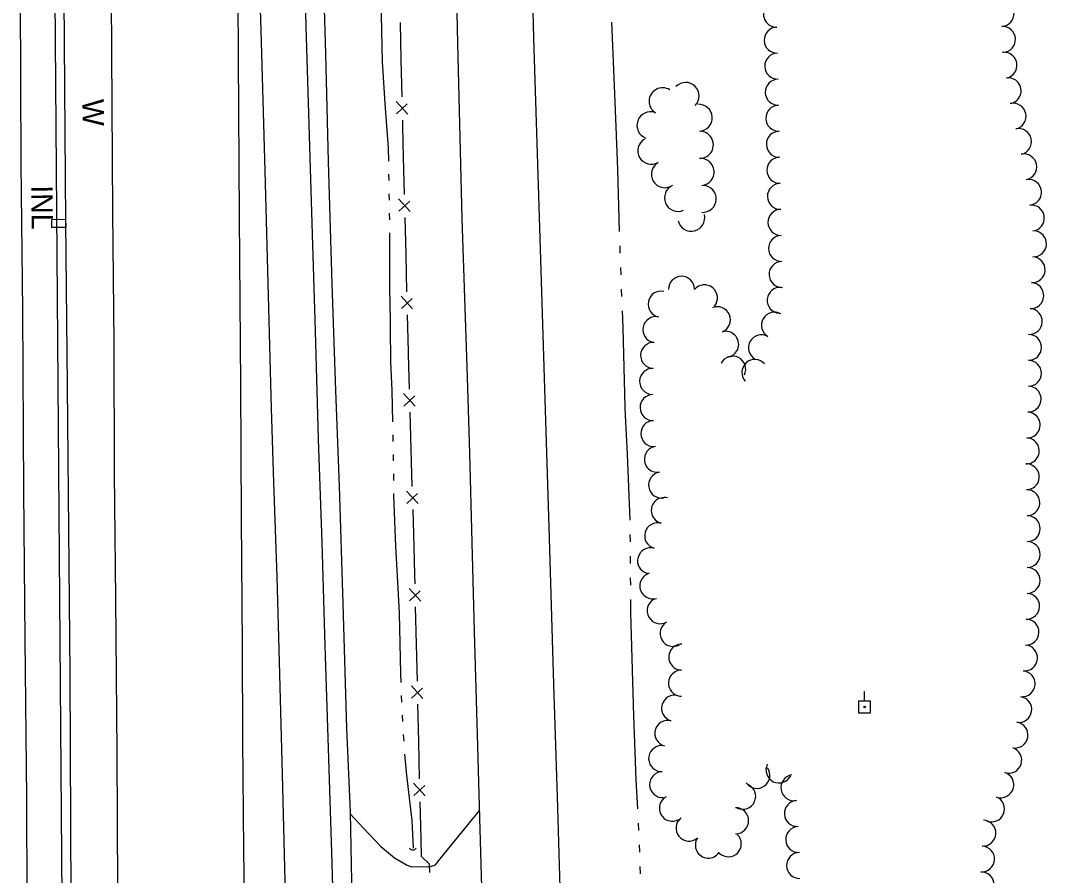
# Model space of a CAD drawing. Extents: x 589250 to 1188077, y 162953 to 363065.
# Drawn here: x 594252.3 to 594541.1, y 166786.5 to 167027.2 of the extents above; entities that cross this region are included whole.
import ezdxf

# ---------------------------------------------------------------- set-up
doc = ezdxf.new("R2010")
doc.units = 0
for name, color, linetype in [('E_DRN', 7, 'Continuous'), ('E_DRN_SS_UG', 7, 'Continuous'), ('E_DRN_Text', 7, 'Continuous'), ('E_FEN_P', 7, 'Continuous'), ('E_LAND_TreeLine_P', 7, 'Continuous'), ('E_RDWY', 7, 'Continuous'), ('E_RDWY_Gravel', 7, 'Continuous'), ('E_UTL_EPowerPole', 7, 'Continuous'), ('E_WAL', 7, 'Continuous'), ('E_WAL_Text', 7, 'Continuous'), ('E_WTR_FlowLine', 7, 'Continuous')]:
    doc.layers.add(name, color=color, linetype=linetype)

msp = doc.modelspace()

# ---------------------------------------------------------------- linework, layer by layer
at = {"layer": 'E_DRN'}
for p, q in [((594261.11, 166971.19), (594264.98, 166971.23)), ((594261.13, 166968.88), (594261.11, 166971.19)), ((594264.98, 166971.23), (594265.01, 166968.92)), ((594265.01, 166968.92), (594261.13, 166968.88))]:
    msp.add_line(p, q, dxfattribs=at)
msp.add_arc((594362.73, 166794.93), 1.17, 218.0647, 324.3249, dxfattribs=at)
at = {"layer": 'E_DRN_SS_UG'}
msp.add_line((594264.82, 166671.75), (594260.11, 167275.98), dxfattribs=at)
at = {"layer": 'E_FEN_P'}
for p, q in [((594359.47, 167016.11), (594359.21, 167026.57)), ((594359.72, 167005.64), (594359.47, 167016.11)), ((594361.3, 167000.81), (594358.04, 167004.38)), ((594358.12, 167000.9), (594361.17, 167003.72)), ((594359.92, 166997.33), (594359.88, 166999.16)), ((594360.14, 166988.7), (594359.92, 166997.33)), ((594360.4, 166978.23), (594360.14, 166988.7)), ((594361.99, 166973.4), (594358.72, 166976.97)), ((594358.81, 166973.49), (594361.85, 166976.31)), ((594360.82, 166961.29), (594360.56, 166971.76)), ((594361.08, 166950.83), (594360.82, 166961.29)), ((594362.67, 166945.99), (594359.41, 166949.56)), ((594359.49, 166946.08), (594362.53, 166948.9)), ((594361.51, 166933.88), (594361.25, 166944.35)), ((594361.52, 166933.26), (594361.51, 166933.88)), ((594361.8, 166923.42), (594361.52, 166933.26)), ((594363.41, 166918.59), (594360.13, 166922.15)), ((594360.23, 166918.67), (594363.26, 166921.5)), ((594362.29, 166906.48), (594361.99, 166916.94)), ((594362.58, 166896.01), (594362.29, 166906.48)), ((594364.19, 166891.19), (594360.91, 166894.74)), ((594361.01, 166891.26), (594364.04, 166894.09)), ((594363.07, 166879.07), (594362.77, 166889.54)), ((594363.29, 166871.28), (594363.07, 166879.07)), ((594363.35, 166868.61), (594363.29, 166871.28)), ((594364.93, 166863.77), (594361.67, 166867.34)), ((594361.75, 166863.87), (594364.8, 166866.68)), ((594363.75, 166851.66), (594363.5, 166862.13)), ((594363.99, 166841.2), (594363.75, 166851.66)), ((594365.57, 166836.37), (594362.31, 166839.94)), ((594362.39, 166836.46), (594365.44, 166839.27)), ((594364.39, 166824.26), (594364.14, 166834.72)), ((594364.63, 166813.79), (594364.39, 166824.26)), ((594366.21, 166808.96), (594362.95, 166812.53)), ((594363.03, 166809.05), (594366.08, 166811.86)), ((594365.03, 166796.85), (594364.78, 166807.31)), ((594365.14, 166791.86), (594365.03, 166796.85)), ((594367.4, 166789.7), (594365.14, 166791.86)), ((594367.47, 166787.34), (594367.4, 166789.7))]:
    msp.add_line(p, q, dxfattribs=at)
at = {"layer": 'E_LAND_TreeLine_P'}
for centre, radius, start, end in [((594465.09, 167028.96), 3.66, 91.9021, 271.9021), ((594528.36, 167029.13), 3.64, 272.4401, 92.4401), ((594465.29, 167021.63), 3.66, 91.1948, 271.1948), ((594528.73, 167021.85), 3.64, 273.2648, 93.2648), ((594465.45, 167014.31), 3.66, 91.1948, 271.1948), ((594529.17, 167014.58), 3.64, 279.1217, 99.1217), ((594465.6, 167006.98), 3.66, 91.1948, 271.1948), ((594530.33, 167007.38), 3.64, 279.1217, 99.1217), ((594433.04, 167004.42), 3.81, 58.2254, 238.2254), ((594439.49, 167005.93), 3.81, 315.3134, 135.3134), ((594443.18, 166999.79), 3.81, 273.1363, 93.1363), ((594465.75, 166999.66), 3.66, 91.1948, 271.1948), ((594531.71, 167000.22), 3.64, 282.265, 102.265), ((594429.63, 166997.65), 3.81, 70.0007, 250.0007), ((594443.52, 166992.18), 3.81, 271.1948, 91.1948), ((594465.91, 166992.33), 3.66, 91.1948, 271.1948), ((594533.25, 166993.1), 3.64, 282.265, 102.265), ((594429.85, 166990.5), 3.81, 120.3354, 300.3354), ((594433.7, 166983.92), 3.81, 120.3354, 300.3354), ((594443.76, 166984.56), 3.81, 275.0089, 95.0089), ((594466.06, 166985.01), 3.66, 91.1948, 271.1948), ((594534.73, 166985.96), 3.64, 281.6155, 101.6155), ((594466.21, 166977.68), 3.66, 91.1948, 271.1948), ((594536.06, 166978.8), 3.64, 276.3892, 96.3892), ((594437.37, 166977.25), 3.81, 113.5234, 293.5234), ((594444.31, 166976.97), 3.81, 266.9056, 86.9056), ((594466.36, 166970.36), 3.66, 91.1948, 271.1948), ((594536.87, 166971.56), 3.64, 276.3892, 96.3892), ((594441.1, 166971.67), 3.81, 193.9191, 13.9191), ((594537.46, 166964.31), 3.64, 267.0243, 87.0243), ((594466.52, 166963.03), 3.66, 91.1948, 271.1948), ((594466.67, 166955.71), 3.66, 91.1948, 271.1948), ((594537.09, 166957.03), 3.64, 267.0243, 87.0243), ((594438.38, 166951.51), 3.66, 1.1948, 181.1948), ((594444.83, 166949.12), 3.66, 320.7326, 140.7326), ((594536.7, 166949.75), 3.64, 266.8378, 86.8378), ((594432.61, 166947.34), 3.66, 78.4952, 258.4952), ((594466.14, 166948.41), 3.66, 85.0793, 265.0793), ((594431.15, 166940.16), 3.66, 78.4952, 258.4952), ((594448.47, 166942.96), 3.66, 292.6716, 112.6716), ((594464.52, 166941.42), 3.66, 60.0975, 240.0975), ((594536.29, 166942.47), 3.64, 266.8378, 86.8378), ((594450.8, 166936.03), 3.66, 284.7179, 104.7179), ((594460.87, 166935.07), 3.66, 60.0975, 240.0975), ((594536.07, 166935.18), 3.64, 269.7862, 89.7862), ((594430.5, 166932.89), 3.66, 87.7951, 267.7951), ((594452.79, 166929.05), 3.66, 333.3707, 153.3707), ((594459.02, 166928.09), 3.66, 42.1092, 222.1092), ((594536.04, 166927.89), 3.64, 269.7862, 89.7862), ((594430.22, 166925.57), 3.66, 87.7951, 267.7951), ((594535.96, 166920.61), 3.64, 267.9008, 87.9008), ((594430.36, 166918.24), 3.66, 91.7204, 271.7204), ((594535.69, 166913.32), 3.64, 267.9008, 87.9008), ((594430.58, 166910.92), 3.66, 91.7204, 271.7204), ((594535.43, 166906.04), 3.64, 267.9008, 87.9008), ((594431.58, 166903.67), 3.66, 98.9284, 278.9284), ((594535.44, 166898.75), 3.64, 271.1948, 91.1948), ((594432.77, 166896.44), 3.66, 100.2141, 280.2141), ((594535.59, 166891.46), 3.64, 271.1948, 91.1948), ((594433.5, 166889.25), 3.66, 75.5153, 255.5153), ((594535.71, 166884.17), 3.64, 269.8928, 89.8928), ((594431.65, 166882.16), 3.66, 74.1458, 254.1458), ((594535.7, 166876.88), 3.64, 269.8928, 89.8928), ((594429.65, 166875.11), 3.66, 74.1458, 254.1458), ((594430.29, 166868.06), 3.66, 105.7058, 285.7058), ((594535.68, 166869.59), 3.64, 269.8928, 89.8928), ((594535.53, 166862.31), 3.64, 268.4899, 88.4899), ((594432.36, 166861.05), 3.66, 119.6599, 299.6599), ((594435.99, 166854.68), 3.66, 119.6599, 299.6599), ((594535.34, 166855.02), 3.64, 268.4899, 88.4899), ((594438.41, 166848), 3.66, 89.6673, 269.6673), ((594534.94, 166847.75), 3.64, 264.725, 84.725), ((594438.37, 166840.67), 3.66, 89.6673, 269.6673), ((594534.27, 166840.49), 3.64, 264.725, 84.725), ((594436.41, 166833.62), 3.66, 73.7921, 253.7921), ((594533.33, 166833.26), 3.64, 261.4815, 81.4815), ((594434.5, 166826.55), 3.66, 75.4276, 255.4276), ((594532.25, 166826.05), 3.64, 261.4815, 81.4815), ((594432.77, 166819.45), 3.66, 92.0132, 272.0132), ((594530.5, 166819), 3.64, 252.0818, 72.0818), ((594459.59, 166814.72), 3.66, 215.1912, 35.1912), ((594465.8, 166816.23), 3.66, 154.1227, 334.1227), ((594433.03, 166812.13), 3.66, 92.0132, 272.0132), ((594470, 166811.25), 3.66, 99.3249, 279.3249), ((594528.26, 166812.06), 3.64, 252.0818, 72.0818), ((594455.58, 166808.84), 3.66, 244.9834, 64.9834), ((594435.78, 166805.48), 3.66, 118.3161, 298.3161), ((594525.67, 166805.26), 3.64, 247.2323, 67.2323), ((594453.6, 166801.96), 3.66, 270.0931, 90.0931), ((594470.97, 166804), 3.66, 93.0035, 273.0035), ((594440.49, 166799.88), 3.66, 129.0698, 309.0698), ((594471.35, 166796.68), 3.66, 93.0035, 273.0035), ((594523.23, 166798.45), 3.64, 266.9894, 86.9894), ((594445.91, 166795.09), 3.66, 146.6863, 326.6863), ((594451.54, 166795.46), 3.66, 226.1948, 46.1948), ((594522.85, 166791.17), 3.64, 266.9894, 86.9894), ((594471.61, 166789.36), 3.66, 91.1948, 271.1948), ((594522.75, 166783.88), 3.64, 269.4458, 89.4458)]:
    msp.add_arc(centre, radius, start, end, dxfattribs=at)
at = {"layer": 'E_RDWY'}
for p, q in [((594313.69, 167016.72), (594313.27, 167059.62)), ((594320.09, 167021.19), (594318.86, 167061)), ((594332.74, 167025.5), (594331.69, 167059.81)), ((594278.02, 167018.37), (594277.61, 167057.46)), ((594396.79, 167022.18), (594395.97, 167058.57)), ((594252.5, 166986.73), (594252.28, 167039.36)), ((594375.35, 167020.8), (594375, 167037.49)), ((594333.58, 166997.9), (594332.74, 167025.5)), ((594398.31, 166974.94), (594396.79, 167022.18)), ((594321.12, 166984.88), (594320.09, 167021.19)), ((594376.65, 166971.41), (594375.35, 167020.8)), ((594278.29, 166973.26), (594278.02, 167018.37)), ((594313.96, 166971.94), (594313.69, 167016.72)), ((594334.5, 166967.01), (594333.58, 166997.9)), ((594252.89, 166945.43), (594252.5, 166986.73)), ((594322.12, 166949.76), (594321.12, 166984.88)), ((594278.6, 166936.33), (594278.29, 166973.26)), ((594399.73, 166929.58), (594398.31, 166974.94)), ((594314.27, 166924.61), (594313.96, 166971.94)), ((594378.11, 166926.79), (594376.65, 166971.41)), ((594335.33, 166939.8), (594334.5, 166967.01)), ((594322.91, 166917.95), (594322.12, 166949.76)), ((594253.21, 166894.82), (594252.89, 166945.43)), ((594336.17, 166909.38), (594335.33, 166939.8)), ((594278.69, 166899.79), (594278.6, 166936.33)), ((594401.2, 166881.47), (594399.73, 166929.58)), ((594378.76, 166905.41), (594378.11, 166926.79)), ((594314.52, 166887.07), (594314.27, 166924.61)), ((594323.55, 166897.25), (594322.91, 166917.95)), ((594337.17, 166880.37), (594336.17, 166909.38)), ((594379.42, 166880.21), (594378.76, 166905.41)), ((594279.09, 166864.46), (594278.69, 166899.79)), ((594253.61, 166852.92), (594253.21, 166894.82)), ((594324.51, 166870.58), (594323.55, 166897.25)), ((594314.8, 166851), (594314.52, 166887.07)), ((594338.05, 166851.22), (594337.17, 166880.37)), ((594402.46, 166840.4), (594401.2, 166881.47)), ((594380.08, 166855.22), (594379.42, 166880.21)), ((594325.13, 166850.14), (594324.51, 166870.58)), ((594279.52, 166821.29), (594279.09, 166864.46)), ((594380.95, 166826.2), (594380.08, 166855.22)), ((594254.01, 166808.34), (594253.61, 166852.92)), ((594314.88, 166824.72), (594314.8, 166851)), ((594326, 166815.1), (594325.13, 166850.14)), ((594338.99, 166822.41), (594338.05, 166851.22)), ((594403.46, 166808.7), (594402.46, 166840.4)), ((594381.5, 166806.03), (594380.95, 166826.2)), ((594315.19, 166793.75), (594314.88, 166824.72)), ((594279.72, 166782.81), (594279.52, 166821.29)), ((594340, 166790.05), (594338.99, 166822.41)), ((594326.91, 166781.19), (594326, 166815.1)), ((594254.2, 166770.26), (594254.01, 166808.34)), ((594404.52, 166773.93), (594403.46, 166808.7)), ((594382.45, 166773.8), (594381.5, 166806.03)), ((594315.51, 166759.02), (594315.19, 166793.75)), ((594340.65, 166765.19), (594340, 166790.05))]:
    msp.add_line(p, q, dxfattribs=at)
at = {"layer": 'E_RDWY_Gravel'}
for p, q in [((594337.41, 167040.39), (594338.15, 167017.74)), ((594338.15, 167017.74), (594338.92, 166987.45)), ((594338.92, 166987.45), (594339.9, 166953.01)), ((594339.9, 166953.01), (594340.93, 166922.93)), ((594340.93, 166922.93), (594341.96, 166896.19)), ((594341.96, 166896.19), (594343.05, 166862.96)), ((594343.05, 166862.96), (594344.05, 166828.05)), ((594344.05, 166828.05), (594345.08, 166804.34)), ((594345.08, 166804.34), (594346.41, 166740.53)), ((594345.09, 166803.89), (594348.78, 166799.95)), ((594370.41, 166791.21), (594381.54, 166804.92)), ((594348.78, 166799.95), (594353.64, 166794.82)), ((594353.64, 166794.82), (594357.53, 166791.48)), ((594357.53, 166791.48), (594361.13, 166789.41)), ((594369.11, 166789.58), (594370.41, 166791.21)), ((594361.13, 166789.41), (594362.48, 166788.97)), ((594362.48, 166788.97), (594365.23, 166789.03)), ((594365.23, 166789.03), (594367.38, 166788.94)), ((594367.38, 166788.94), (594369.11, 166789.58))]:
    msp.add_line(p, q, dxfattribs=at)
at = {"layer": 'E_UTL_EPowerPole'}
for points in [[(594489.9, 166835.64), (594489.9, 166838.29)], [(594491.57, 166835.64), (594488.22, 166835.64)], [(594488.22, 166835.64), (594488.22, 166832.29)], [(594491.57, 166832.29), (594491.57, 166835.64)], [(594488.22, 166832.29), (594491.57, 166832.29)]]:
    msp.add_lwpolyline(points, dxfattribs=at)
msp.add_circle((594489.93, 166833.97), 0.217, dxfattribs=at)
at = {"layer": 'E_WAL'}
for p, q in [((594264.99, 166970.5), (594264.31, 167067.3)), ((594265.55, 166924.31), (594264.99, 166970.5)), ((594266.22, 166843.26), (594265.55, 166924.31)), ((594266.63, 166754.96), (594266.22, 166843.26))]:
    msp.add_line(p, q, dxfattribs=at)
at = {"layer": 'E_WTR_FlowLine'}
for p, q in [((594353.74, 167033.13), (594354.1, 167015.57)), ((594419.37, 167011.1), (594418.73, 167026.68)), ((594354.1, 167015.57), (594354.2, 167014.15)), ((594354.2, 167014.15), (594354.88, 167003.85)), ((594419.95, 166997.24), (594419.37, 167011.1)), ((594354.88, 167003.85), (594355.75, 166991.27)), ((594420.44, 166985.31), (594419.95, 166997.24)), ((594355.75, 166991.27), (594355.83, 166987.6)), ((594420.95, 166967.79), (594420.44, 166985.31)), ((594355.9, 166983.93), (594355.94, 166982.1)), ((594356, 166978.43), (594356.03, 166976.59)), ((594356.09, 166972.92), (594356.12, 166971.09)), ((594356.18, 166967.42), (594356.17, 166951.85)), ((594421.12, 166961.69), (594421.06, 166963.72)), ((594421.33, 166955.6), (594421.26, 166957.63)), ((594356.17, 166951.85), (594356.36, 166942.67)), ((594421.57, 166949.51), (594421.49, 166951.54)), ((594421.91, 166940.68), (594421.73, 166945.45)), ((594356.36, 166942.67), (594356.38, 166940.81)), ((594356.38, 166940.81), (594356.47, 166931.14)), ((594422.51, 166918.3), (594421.91, 166940.68)), ((594356.47, 166931.14), (594356.77, 166923.03)), ((594356.77, 166923.03), (594357.02, 166914.22)), ((594422.63, 166915.99), (594422.51, 166918.3)), ((594423.19, 166905.11), (594422.63, 166915.99)), ((594357.08, 166910.55), (594357.11, 166908.71)), ((594357.16, 166905.04), (594357.18, 166903.21)), ((594423.9, 166886.55), (594423.19, 166905.11)), ((594357.24, 166899.54), (594357.26, 166897.7)), ((594357.31, 166894.03), (594357.32, 166893.48)), ((594357.32, 166893.48), (594357.88, 166879.27)), ((594423.96, 166880.46), (594423.95, 166882.49)), ((594357.88, 166879.27), (594358.51, 166867.45)), ((594424.01, 166874.36), (594423.99, 166876.39)), ((594424.06, 166868.26), (594424.04, 166870.29)), ((594358.51, 166867.45), (594358.88, 166860.39)), ((594424.12, 166860.54), (594424.09, 166864.2)), ((594358.88, 166860.39), (594359.24, 166843.43)), ((594424.85, 166834.74), (594424.12, 166860.54)), ((594359.24, 166843.43), (594359.34, 166840.86)), ((594359.48, 166837.2), (594359.55, 166835.36)), ((594424.87, 166834.2), (594424.85, 166834.74)), ((594425.64, 166813.44), (594424.87, 166834.2)), ((594359.7, 166831.7), (594359.81, 166829.86)), ((594360.04, 166826.2), (594360.15, 166824.37)), ((594360.4, 166820.71), (594360.91, 166814.77)), ((594360.91, 166814.77), (594362.45, 166801.99)), ((594426.05, 166805.29), (594425.64, 166813.44)), ((594362.45, 166801.99), (594362.81, 166794.22)), ((594426.36, 166799.21), (594426.26, 166801.24)), ((594426.66, 166793.28), (594426.57, 166795.15)), ((594426.66, 166793.12), (594426.66, 166793.28)), ((594426.79, 166787.02), (594426.75, 166789.05))]:
    msp.add_line(p, q, dxfattribs=at)

# ---------------------------------------------------------------- texts
at = {"layer": 'E_DRN_Text'}
msp.add_text('INL', height=6, rotation=270.4041, dxfattribs=at).set_placement((594255.32, 166980.78))
at = {"layer": 'E_WAL_Text'}
msp.add_text('W', height=6, rotation=271.1948, dxfattribs=at).set_placement((594269.67, 167004.98))

doc.saveas('drawing.dxf')
